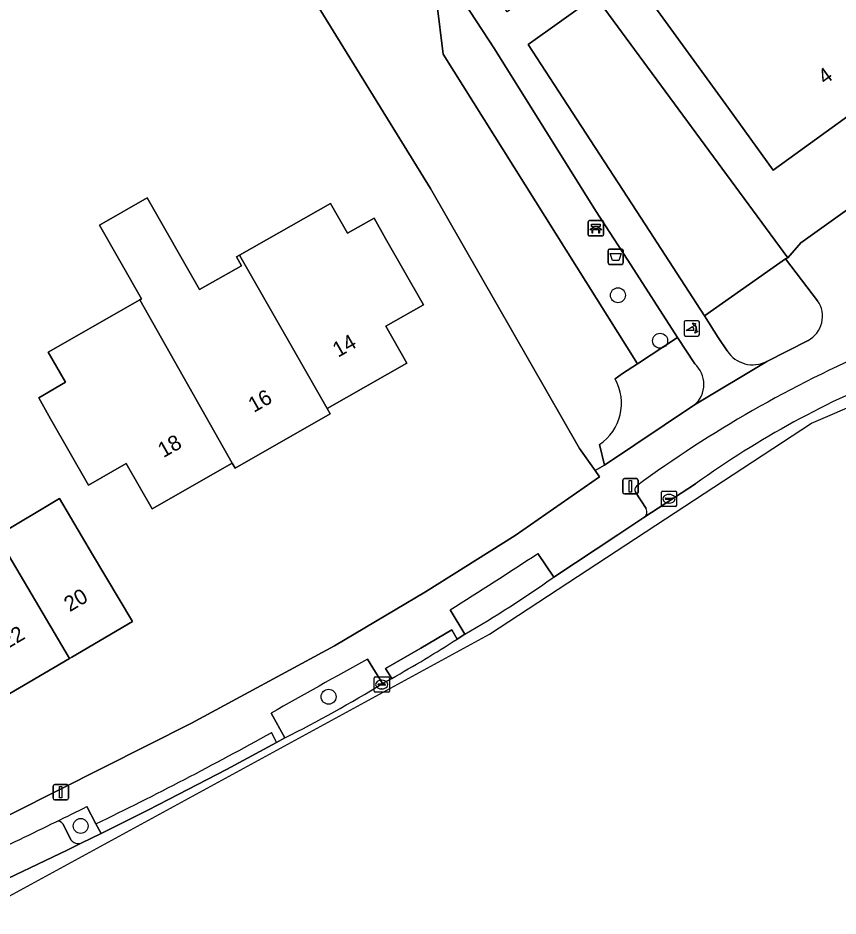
# Model space of a CAD drawing. Extents: x 159716 to 160783, y 383290 to 384031.
# Drawn here: x 160226.9 to 160280.5, y 383313.3 to 383372.1 of the extents above; entities that cross this region are included whole.
import ezdxf

# ---------------------------------------------------------------- set-up
doc = ezdxf.new("R2010")
doc.units = 0
for name, color, linetype in [('IMGEO_Afvalbak', 7, 'Continuous'), ('IMGEO_Bank', 7, 'Continuous'), ('IMGEO_Boom', 7, 'Continuous'), ('IMGEO_Erf', 7, 'Continuous'), ('IMGEO_Groenvoorziening', 7, 'Continuous'), ('IMGEO_Hek', 7, 'Continuous'), ('IMGEO_Kolk', 7, 'Continuous'), ('IMGEO_Lichtmast', 7, 'Continuous'), ('IMGEO_Pand', 7, 'Continuous'), ('IMGEO_Pand_nummerreeks', 7, 'Continuous'), ('IMGEO_Parkeervlak_open', 7, 'Continuous'), ('IMGEO_Poller', 7, 'Continuous'), ('IMGEO_Rijbaan_lokaal_gesloten', 7, 'Continuous'), ('IMGEO_Voetpad_gesloten', 7, 'Continuous'), ('IMGEO_Voetpad_open', 7, 'Continuous')]:
    doc.layers.add(name, color=color, linetype=linetype)

msp = doc.modelspace()

# ---------------------------------------------------------------- linework, layer by layer
at = {"layer": 'IMGEO_Afvalbak'}
for p, q in [((160265.478, 383356.048), (160265.478, 383356.848)), ((160265.478, 383356.848), (160265.478, 383356.048)), ((160265.578, 383356.948), (160266.368, 383356.948)), ((160266.368, 383356.948), (160265.578, 383356.948)), ((160266.468, 383356.848), (160266.468, 383356.048)), ((160266.468, 383356.048), (160266.468, 383356.848)), ((160266.368, 383355.948), (160265.578, 383355.948)), ((160265.578, 383355.948), (160266.368, 383355.948))]:
    msp.add_line(p, q, dxfattribs=at)
msp.add_lwpolyline([(160265.621, 383356.662), (160266.325, 383356.662), (160266.176, 383356.192), (160265.77, 383356.192), (160265.621, 383356.662)], dxfattribs=at)
for centre, start, end in [((160265.578, 383356.848), 90, 180), ((160265.578, 383356.848), 90, 180), ((160266.368, 383356.848), 0, 90), ((160266.368, 383356.848), 360, 90), ((160265.578, 383356.048), 180, 270), ((160265.578, 383356.048), 180, 270), ((160266.368, 383356.048), 270, 0), ((160266.368, 383356.048), 270, 0)]:
    msp.add_arc(centre, 0.1, start, end, dxfattribs=at)
at = {"layer": 'IMGEO_Bank'}
for p, q in [((160264.172, 383357.883), (160264.172, 383358.724)), ((160264.172, 383358.724), (160264.172, 383357.883)), ((160264.247, 383358.808), (160265.088, 383358.808)), ((160265.088, 383358.808), (160264.247, 383358.808)), ((160265.172, 383358.733), (160265.172, 383357.892)), ((160265.172, 383357.892), (160265.172, 383358.733)), ((160264.869, 383358.206), (160264.476, 383358.206)), ((160264.481, 383358.314), (160264.481, 383358.42)), ((160264.525, 383358.42), (160264.525, 383358.314)), ((160264.813, 383358.426), (160264.531, 383358.426)), ((160264.531, 383358.308), (160264.813, 383358.308)), ((160264.819, 383358.314), (160264.819, 383358.42)), ((160264.863, 383358.42), (160264.863, 383358.314)), ((160265.097, 383357.808), (160264.256, 383357.808)), ((160264.256, 383357.808), (160265.097, 383357.808))]:
    msp.add_line(p, q, dxfattribs=at)
for points in [[(160264.419, 383358.206), (160264.277, 383358.206), (160264.389, 383358.308), (160264.475, 383358.308)], [(160264.475, 383358.426), (160264.389, 383358.426), (160264.389, 383358.587), (160264.952, 383358.587), (160264.952, 383358.426), (160264.869, 383358.426)], [(160264.469, 383358.199), (160264.469, 383357.992), (160264.426, 383357.992), (160264.426, 383358.199)], [(160264.869, 383358.308), (160264.952, 383358.308), (160265.064, 383358.206), (160264.925, 383358.206)], [(160264.919, 383358.199), (160264.919, 383357.992), (160264.875, 383357.992), (160264.875, 383358.199)]]:
    msp.add_lwpolyline(points, dxfattribs=at)
for centre, radius, start, end in [((160264.25, 383358.73), 0.0779, 92.4484, 184.28452), ((160264.25, 383358.73), 0.0779, 92.4484, 184.28452), ((160265.094, 383358.73), 0.0779, 2.4484, 94.28452), ((160265.094, 383358.73), 0.0779, 2.4484, 94.28452), ((160264.419, 383358.199), 0.00671, 2.89567, 87.10433), ((160264.476, 383358.199), 0.00671, 92.89567, 177.10433), ((160264.474, 383358.419), 0.00671, 2.89567, 87.10433), ((160264.474, 383358.315), 0.00671, 272.89567, 357.10433), ((160264.531, 383358.419), 0.00671, 92.89567, 177.10433), ((160264.531, 383358.315), 0.00671, 182.89567, 267.10433), ((160264.813, 383358.419), 0.00671, 2.89567, 87.10433), ((160264.813, 383358.315), 0.00671, 272.89567, 357.10433), ((160264.87, 383358.419), 0.00671, 92.89567, 177.10433), ((160264.87, 383358.315), 0.00671, 182.89567, 267.10433), ((160264.868, 383358.199), 0.00671, 2.89567, 87.10433), ((160264.925, 383358.199), 0.00671, 92.89567, 177.10433), ((160264.25, 383357.886), 0.0779, 182.4484, 274.28452), ((160264.25, 383357.886), 0.0779, 182.4484, 274.28452), ((160265.094, 383357.886), 0.0779, 272.4484, 4.28452), ((160265.094, 383357.886), 0.0779, 272.4484, 4.28452)]:
    msp.add_arc(centre, radius, start, end, dxfattribs=at)
at = {"layer": 'IMGEO_Boom'}
for centre in [(160266.12, 383353.93), (160268.88, 383350.954), (160247.21, 383327.673), (160231.002, 383319.224)]:
    msp.add_circle(centre, 0.489, dxfattribs=at)
at = {"layer": 'IMGEO_Erf'}
for points in [[(160227.67, 383423.775), (160240.466, 383406.296), (160240.637, 383406.063), (160240.804, 383406.063), (160254.786, 383386.886), (160257.205, 383388.688), (160263.559, 383380.049), (160261.129, 383378.262), (160263.215, 383375.442), (160264.656, 383373.483), (160277.235, 383356.377), (160278.085, 383357.364), (160301.613, 383374.189), (160298.857, 383378.593), (160298.993, 383378.677), (160298.708, 383379.138), (160298.777, 383379.203), (160293.308, 383387.317), (160293.224, 383387.219), (160288.434, 383394.307), (160288.518, 383394.38), (160282.758, 383402.909), (160281.735, 383404.401), (160273.085, 383417.014)], [(160253.869, 383360.915), (160246.411, 383372.99), (160246.367, 383373.369), (160245.841, 383377.873), (160246.152, 383378.197), (160247.77, 383379.882), (160247.079, 383382.053), (160246.093, 383383.781), (160242.236, 383388.322), (160237.989, 383388.241), (160234.386, 383388.004), (160232.319, 383386.396), (160231.516, 383385.772), (160227.095, 383381.23), (160221.425, 383377.618)], [(160220.786, 383317.171), (160238.249, 383325.951), (160247.588, 383331.001), (160253.539, 383334.531), (160259.394, 383338.216), (160264.927, 383342.048), (160264.625, 383342.477), (160263.613, 383343.914), (160253.869, 383360.915)], [(160225.528, 383338.203), (160229.613, 383340.629), (160231.786, 383336.971), (160234.385, 383332.594), (160230.424, 383330.267), (160230.278, 383330.181), (160225.999, 383327.667)]]:
    msp.add_lwpolyline(points, dxfattribs=at)
for points in [[(160276.866, 383382.615), (160279.967, 383378.396), (160286.904, 383383.411), (160281.758, 383390.725), (160284.782, 383392.853), (160279.202, 383400.785), (160278.241, 383400.108), (160277.965, 383400.501), (160281.421, 383402.932), (160292.758, 383386.815), (160290.499, 383385.226), (160296.499, 383376.697), (160294.864, 383375.546), (160286.427, 383369.46), (160276.268, 383362.116), (160273.339, 383366.168), (160266.797, 383375.214)], [(160228.875, 383350.215), (160234.87, 383353.64), (160234.976, 383353.701), (160232.223, 383358.521), (160235.35, 383360.307), (160238.764, 383354.316), (160241.52, 383355.86), (160241.192, 383356.434), (160241.382, 383356.543), (160247.326, 383359.938), (160248.443, 383357.981), (160250.178, 383358.972), (160250.933, 383357.651), (160253.413, 383353.309), (160250.943, 383351.898), (160252.314, 383349.497), (160247.122, 383346.531), (160247.321, 383346.182), (160241.094, 383342.625), (160240.912, 383342.942), (160235.683, 383339.955), (160233.986, 383342.926), (160231.509, 383341.511), (160229.029, 383345.853), (160228.263, 383347.225), (160230.003, 383348.242)]]:
    msp.add_lwpolyline(points, close=True, dxfattribs=at)
at = {"layer": 'IMGEO_Groenvoorziening'}
for points in [[(160254.708, 383369.694), (160254.282, 383373.047), (160251.744, 383379.701), (160245.479, 383389.302), (160243.894, 383391.792), (160237.989, 383388.241), (160242.236, 383388.322), (160246.093, 383383.781), (160247.079, 383382.053), (160247.77, 383379.882), (160246.152, 383378.197), (160245.841, 383377.873), (160246.367, 383373.369), (160246.411, 383372.99), (160253.869, 383360.915), (160263.613, 383343.914), (160264.625, 383342.477), (160265.239, 383342.812), (160264.913, 383344.162)], [(160265.943, 383348.461), (160266.43, 383348.804), (160267.39, 383349.441), (160254.708, 383369.694)], [(160277.076, 383356.305), (160271.787, 383352.588), (160272.679, 383351.167), (160273.26, 383350.291)], [(160279.17, 383353.567), (160277.076, 383356.305)], [(160271.14, 383349.452), (160270.005, 383351.176), (160267.39, 383349.441), (160266.43, 383348.804), (160265.943, 383348.461)], [(160275.855, 383349.608), (160278.552, 383350.981)], [(160264.913, 383344.162), (160265.239, 383342.812), (160271.127, 383346.754)], [(160261.925, 383335.492), (160260.888, 383337.04)], [(160255.152, 383333.352), (160256.103, 383331.768)], [(160250.721, 383328.544), (160249.756, 383330.133)], [(160243.444, 383326.606), (160244.338, 383324.977)], [(160232.002, 383319.363), (160231.409, 383320.493)], [(160229.833, 383319.362), (160230.372, 383318.302)], [(160231.026, 383318.088), (160232.332, 383318.736), (160232.002, 383319.363)]]:
    msp.add_lwpolyline(points, dxfattribs=at)
for points in [[(160258.049, 383370.039), (160256.068, 383373.074), (160251.744, 383379.701), (160254.282, 383373.047), (160254.708, 383369.694), (160267.39, 383349.441), (160270.005, 383351.176), (160266.779, 383356.229), (160264.644, 383359.466)], [(160264.656, 383373.483), (160260.256, 383370.336), (160261.955, 383367.722), (160267.93, 383358.532), (160271.787, 383352.588), (160277.076, 383356.305), (160277.235, 383356.377)]]:
    msp.add_lwpolyline(points, close=True, dxfattribs=at)
for centre, radius, start, end in [((160277.727, 383352.545), 1.768, 297.7993, 35.31987), ((160274.932, 383351.373), 1.992, 212.90857, 297.59995), ((160269.937, 383348.109), 1.804, 311.30727, 48.14059), ((160263.067, 383346.877), 3.283, 304.20523, 28.84766), ((160263.067, 383346.877), 3.283, 304.20523, 28.84766), ((159967.347, 383787.283), 537.48, 302.37579, 303.10274), ((160217.911, 383397.889), 76.359, 300.01094, 305.1985), ((160693.215, 382529.098), 915.594, 118.969215, 119.421688), ((160208.291, 383396.976), 80.519, 296.59524, 301.80014), ((160093.401, 383596.624), 308.698, 296.13983, 296.55552), ((160229.544, 383319.2), 0.331, 29.3252, 115.40747), ((160230.874, 383318.73), 0.66, 220.4405, 283.32154)]:
    msp.add_arc(centre, radius, start, end, dxfattribs=at)
at = {"layer": 'IMGEO_Hek'}
msp.add_lwpolyline([(160246.367, 383373.369), (160246.411, 383372.99), (160253.869, 383360.915)], dxfattribs=at)
at = {"layer": 'IMGEO_Kolk'}
for p, q in [((160269.034, 383341.121), (160269.886, 383341.121)), ((160268.959, 383340.195), (160268.959, 383341.047)), ((160269.218, 383340.615), (160269.218, 383340.627)), ((160269.656, 383340.578), (160269.258, 383340.578)), ((160269.261, 383340.664), (160269.659, 383340.664)), ((160269.447, 383340.901), (160269.472, 383340.901)), ((160269.702, 383340.627), (160269.702, 383340.615)), ((160269.96, 383341.047), (160269.96, 383340.195)), ((160269.886, 383340.121), (160269.034, 383340.121)), ((160269.47, 383340.341), (160269.445, 383340.341)), ((160250.178, 383328.045), (160250.178, 383328.897)), ((160250.253, 383328.971), (160251.105, 383328.971)), ((160251.179, 383328.897), (160251.179, 383328.045)), ((160250.437, 383328.465), (160250.437, 383328.477)), ((160250.875, 383328.428), (160250.477, 383328.428)), ((160250.48, 383328.514), (160250.878, 383328.514)), ((160250.689, 383328.191), (160250.664, 383328.191)), ((160250.666, 383328.751), (160250.691, 383328.751)), ((160250.921, 383328.477), (160250.921, 383328.465)), ((160251.105, 383327.971), (160250.253, 383327.971))]:
    msp.add_line(p, q, dxfattribs=at)
for points in [[(160269.034, 383341.121), (160269.886, 383341.121)], [(160268.959, 383340.195), (160268.959, 383341.047)], [(160269.96, 383341.047), (160269.96, 383340.195)], [(160269.886, 383340.121), (160269.034, 383340.121)], [(160250.178, 383328.045), (160250.178, 383328.897)], [(160250.253, 383328.971), (160251.105, 383328.971)], [(160251.179, 383328.897), (160251.179, 383328.045)], [(160251.105, 383327.971), (160250.253, 383327.971)]]:
    msp.add_lwpolyline(points, dxfattribs=at)
for centre, radius, start, end in [((160269.036, 383341.045), 0.0765, 91.55205, 178.44795), ((160269.036, 383341.045), 0.0765, 91.55205, 178.44795), ((160269.884, 383341.045), 0.0765, 1.55205, 88.44795), ((160269.884, 383341.045), 0.0765, 1.55205, 88.44795), ((160269.258, 383340.624), 0.0403, 85.87752, 175.75265), ((160269.255, 383340.614), 0.0366, 178.93798, 274.71019), ((160269.659, 383340.621), 0.043, 264.86636, 352.45326), ((160269.663, 383340.626), 0.0386, 1.73085, 96.63898), ((160269.036, 383340.197), 0.0765, 181.55205, 268.44795), ((160269.036, 383340.197), 0.0765, 181.55205, 268.44795), ((160269.884, 383340.197), 0.0765, 271.55205, 358.44795), ((160269.884, 383340.197), 0.0765, 271.55205, 358.44795), ((160250.255, 383328.895), 0.0765, 91.55205, 178.44795), ((160250.255, 383328.895), 0.0765, 91.55205, 178.44795), ((160251.103, 383328.895), 0.0765, 1.55205, 88.44795), ((160251.103, 383328.895), 0.0765, 1.55205, 88.44795), ((160250.477, 383328.474), 0.0403, 85.87752, 175.75265), ((160250.474, 383328.464), 0.0366, 178.93798, 274.71019), ((160250.878, 383328.471), 0.043, 264.86636, 352.45326), ((160250.882, 383328.476), 0.0386, 1.73085, 96.63898), ((160250.255, 383328.047), 0.0765, 181.55205, 268.44795), ((160250.255, 383328.047), 0.0765, 181.55205, 268.44795), ((160251.103, 383328.047), 0.0765, 271.55205, 358.44795), ((160251.103, 383328.047), 0.0765, 271.55205, 358.44795)]:
    msp.add_arc(centre, radius, start, end, dxfattribs=at)
for centre, major_axis, ratio, start_param, end_param in [((160269.446, 383340.621), (-0.387, 0.002), 0.722429, 4.712389, 7.853982), ((160269.471, 383340.621), (-0.39, 0.002), 0.717154, 1.570796, 4.712389), ((160250.665, 383328.471), (-0.387, 0.002), 0.722429, 4.712389, 7.853982), ((160250.69, 383328.471), (-0.39, 0.002), 0.717154, 1.570796, 4.712389)]:
    msp.add_ellipse(centre, major_axis=major_axis, ratio=ratio, start_param=start_param, end_param=end_param, dxfattribs=at)
at = {"layer": 'IMGEO_Lichtmast'}
for p, q in [((160266.443, 383341.038), (160266.443, 383341.838)), ((160266.443, 383341.838), (160266.443, 383341.038)), ((160266.543, 383341.938), (160267.333, 383341.938)), ((160267.333, 383341.938), (160266.543, 383341.938)), ((160267.433, 383341.838), (160267.433, 383341.038)), ((160267.433, 383341.038), (160267.433, 383341.838)), ((160267.333, 383340.938), (160266.543, 383340.938)), ((160266.543, 383340.938), (160267.333, 383340.938)), ((160229.207, 383321.031), (160229.207, 383321.831)), ((160229.207, 383321.831), (160229.207, 383321.031)), ((160229.307, 383321.931), (160230.097, 383321.931)), ((160230.097, 383321.931), (160229.307, 383321.931)), ((160230.197, 383321.831), (160230.197, 383321.031)), ((160230.197, 383321.031), (160230.197, 383321.831)), ((160230.097, 383320.931), (160229.307, 383320.931)), ((160229.307, 383320.931), (160230.097, 383320.931))]:
    msp.add_line(p, q, dxfattribs=at)
for points in [[(160266.863, 383341.813), (160267.013, 383341.813), (160267.013, 383341.063), (160266.863, 383341.063), (160266.863, 383341.813)], [(160229.627, 383321.806), (160229.777, 383321.806), (160229.777, 383321.056), (160229.627, 383321.056), (160229.627, 383321.806)]]:
    msp.add_lwpolyline(points, dxfattribs=at)
for centre, start, end in [((160266.543, 383341.838), 90, 180), ((160266.543, 383341.838), 90, 180), ((160267.333, 383341.838), 0, 90), ((160267.333, 383341.838), 360, 90), ((160266.543, 383341.038), 180, 270), ((160266.543, 383341.038), 180, 270), ((160267.333, 383341.038), 270, 0), ((160267.333, 383341.038), 270, 0), ((160229.307, 383321.831), 90, 180), ((160229.307, 383321.831), 90, 180), ((160230.097, 383321.831), 0, 90), ((160230.097, 383321.831), 360, 90), ((160229.307, 383321.031), 180, 270), ((160229.307, 383321.031), 180, 270), ((160230.097, 383321.031), 270, 0), ((160230.097, 383321.031), 270, 0)]:
    msp.add_arc(centre, 0.1, start, end, dxfattribs=at)
at = {"layer": 'IMGEO_Pand'}
for points in [[(160286.427, 383369.46), (160279.967, 383378.396), (160276.866, 383382.615), (160266.797, 383375.214), (160273.339, 383366.168), (160276.268, 383362.116)], [(160234.87, 383353.64), (160240.912, 383342.942), (160241.094, 383342.625), (160247.321, 383346.182), (160247.122, 383346.531), (160241.382, 383356.543), (160241.192, 383356.434), (160241.52, 383355.86), (160238.764, 383354.316), (160235.35, 383360.307), (160232.223, 383358.521), (160234.976, 383353.701)], [(160241.382, 383356.543), (160247.122, 383346.531), (160252.314, 383349.497), (160250.943, 383351.898), (160253.413, 383353.309), (160250.933, 383357.651), (160250.178, 383358.972), (160248.443, 383357.981), (160247.326, 383359.938)], [(160234.87, 383353.64), (160228.875, 383350.215), (160230.003, 383348.242), (160228.263, 383347.225), (160229.029, 383345.853), (160231.509, 383341.511), (160233.986, 383342.926), (160235.683, 383339.955), (160240.912, 383342.942)], [(160231.786, 383336.971), (160229.613, 383340.629), (160225.528, 383338.203), (160230.278, 383330.181), (160230.424, 383330.267), (160234.385, 383332.594)], [(160225.528, 383338.203), (160221.281, 383335.681), (160225.999, 383327.667), (160230.278, 383330.181)]]:
    msp.add_lwpolyline(points, close=True, dxfattribs=at)
at = {"layer": 'IMGEO_Parkeervlak_open'}
for points in [[(160267.821, 383339.393), (160271.201, 383341.604)], [(160267.274, 383341.046), (160267.962, 383339.979)], [(160230.372, 383318.302), (160229.833, 383319.362)], [(160224.805, 383315.104), (160230.117, 383317.636), (160231.026, 383318.088)]]:
    msp.add_lwpolyline(points, dxfattribs=at)
for centre, radius, start, end in [((160314.635, 383277.004), 79.947, 113.28992, 126.27687), ((160307.062, 383291.722), 61.434, 111.54826, 125.71311), ((160267.538, 383341.218), 0.315, 131.05699, 213.07524), ((160267.55, 383339.768), 0.463, 305.83942, 27.10255), ((160040.618, 383706.18), 430.304, 295.31731, 296.02244), ((160229.544, 383319.2), 0.331, 29.3252, 115.40747), ((160230.874, 383318.73), 0.66, 220.4405, 283.32154)]:
    msp.add_arc(centre, radius, start, end, dxfattribs=at)
at = {"layer": 'IMGEO_Poller'}
for p, q in [((160270.449, 383352.165), (160270.449, 383351.358)), ((160270.449, 383352.165), (160270.449, 383351.358)), ((160271.351, 383352.26), (160270.543, 383352.26)), ((160271.351, 383352.26), (160270.543, 383352.26)), ((160271.445, 383351.358), (160271.445, 383352.165)), ((160271.445, 383351.358), (160271.445, 383352.165)), ((160270.543, 383351.263), (160271.351, 383351.263)), ((160270.543, 383351.263), (160271.351, 383351.263))]:
    msp.add_line(p, q, dxfattribs=at)
for points in [[(160271.084, 383351.616), (160270.571, 383351.616), (160271.001, 383351.891)], [(160271.128, 383351.989), (160271.116, 383351.916), (160270.991, 383352.121)], [(160270.991, 383352.121), (160271.222, 383352.055), (160271.151, 383352.023)], [(160271.144, 383351.444), (160271.21, 383351.675), (160271.24, 383351.607)], [(160271.276, 383351.58), (160271.348, 383351.569), (160271.144, 383351.444)]]:
    msp.add_lwpolyline(points, dxfattribs=at)
for centre, radius, start, end in [((160270.543, 383352.165), 0.0946, 90, 180), ((160270.543, 383352.165), 0.0946, 90, 180), ((160270.756, 383351.666), 0.332, 351.32473, 42.4854), ((160270.77, 383351.676), 0.476, 351.75274, 41.16905), ((160270.77, 383351.676), 0.516, 349.35686, 42.29123), ((160271.351, 383352.165), 0.0946, 0, 90), ((160271.351, 383352.165), 0.0946, 0, 90), ((160270.543, 383351.358), 0.0946, 180, 270), ((160270.543, 383351.358), 0.0946, 180, 270), ((160271.351, 383351.358), 0.0946, 270, 0), ((160271.351, 383351.358), 0.0946, 270, 0)]:
    msp.add_arc(centre, radius, start, end, dxfattribs=at)
at = {"layer": 'IMGEO_Rijbaan_lokaal_gesloten'}
for points in [[(160223.911, 383313.333), (160257.736, 383331.761), (160278.765, 383345.555), (160292.227, 383351.338)], [(160271.201, 383341.604), (160267.821, 383339.393), (160266.116, 383338.269), (160261.925, 383335.492)], [(160256.103, 383331.768), (160255.617, 383331.449)], [(160251.331, 383328.877), (160250.721, 383328.544)], [(160244.338, 383324.977), (160243.812, 383324.692), (160240.543, 383322.924), (160236.749, 383320.956), (160235.382, 383320.252), (160232.332, 383318.736), (160231.026, 383318.088), (160230.117, 383317.636), (160224.805, 383315.104), (160223.411, 383314.464), (160223.911, 383313.333)]]:
    msp.add_lwpolyline(points, dxfattribs=at)
for centre, radius, start, end in [((160307.062, 383291.722), 61.434, 111.54826, 125.71311), ((160217.911, 383397.889), 76.359, 300.01094, 305.1985), ((160218.141, 383389.043), 68.713, 298.88326, 303.05211), ((160208.291, 383396.976), 80.519, 296.59524, 301.80014)]:
    msp.add_arc(centre, radius, start, end, dxfattribs=at)
at = {"layer": 'IMGEO_Voetpad_gesloten'}
for points in [[(160255.617, 383331.449), (160255.254, 383332.041), (160253.246, 383330.843), (160250.93, 383329.512), (160251.331, 383328.877)], [(160243.812, 383324.692), (160243.487, 383325.339)], [(160232.002, 383319.363), (160232.332, 383318.736), (160235.382, 383320.252), (160236.749, 383320.956), (160240.543, 383322.924), (160243.812, 383324.692)]]:
    msp.add_lwpolyline(points, dxfattribs=at)
for centre, radius, start, end in [((160218.141, 383389.043), 68.713, 298.88326, 303.05211), ((160133.91, 383521.906), 225.046, 295.84103, 299.13767)]:
    msp.add_arc(centre, radius, start, end, dxfattribs=at)
at = {"layer": 'IMGEO_Voetpad_open'}
for points in [[(160251.158, 383384.426), (160245.011, 383393.939), (160239.529, 383402.424), (160235.736, 383400.289), (160239.541, 383398.629), (160243.894, 383391.792), (160245.479, 383389.302), (160251.744, 383379.701), (160256.068, 383373.074), (160258.049, 383370.039), (160264.644, 383359.466), (160266.779, 383356.229), (160270.005, 383351.176), (160271.14, 383349.452)], [(160273.26, 383350.291), (160272.679, 383351.167), (160271.787, 383352.588), (160267.93, 383358.532), (160261.955, 383367.722), (160260.256, 383370.336), (160264.656, 383373.483), (160263.215, 383375.442), (160259.195, 383372.68), (160258.886, 383372.468), (160251.158, 383384.426)], [(160303.615, 383368.221), (160304.778, 383375.164), (160301.613, 383374.189), (160278.085, 383357.364), (160277.235, 383356.377), (160277.076, 383356.305), (160279.17, 383353.567)], [(160278.552, 383350.981), (160275.855, 383349.608), (160271.127, 383346.754), (160265.239, 383342.812), (160264.625, 383342.477), (160264.927, 383342.048), (160259.394, 383338.216), (160253.539, 383334.531), (160247.588, 383331.001), (160238.249, 383325.951), (160220.786, 383317.171)], [(160271.127, 383346.754), (160275.855, 383349.608)], [(160267.962, 383339.979), (160267.274, 383341.046)], [(160260.888, 383337.04), (160261.925, 383335.492), (160266.116, 383338.269), (160267.821, 383339.393)], [(160249.756, 383330.133), (160250.721, 383328.544), (160251.331, 383328.877), (160250.93, 383329.512), (160253.246, 383330.843), (160255.254, 383332.041), (160255.617, 383331.449), (160256.103, 383331.768), (160255.152, 383333.352)], [(160243.487, 383325.339), (160243.812, 383324.692), (160244.338, 383324.977), (160243.444, 383326.606)], [(160231.409, 383320.493), (160232.002, 383319.363)]]:
    msp.add_lwpolyline(points, dxfattribs=at)
for centre, radius, start, end in [((160277.727, 383352.545), 1.768, 297.7993, 35.31987), ((160314.635, 383277.004), 79.947, 113.28992, 126.27687), ((160274.932, 383351.373), 1.992, 212.90857, 297.59995), ((160269.937, 383348.109), 1.804, 311.30727, 48.14059), ((160267.538, 383341.218), 0.315, 131.05699, 213.07524), ((160267.55, 383339.768), 0.463, 305.83942, 27.10255), ((159967.347, 383787.283), 537.48, 302.37579, 303.10274), ((160693.215, 382529.098), 915.594, 118.969215, 119.421688), ((160133.91, 383521.906), 225.046, 295.84103, 299.13767), ((160093.401, 383596.624), 308.698, 296.13983, 296.55552), ((160040.618, 383706.18), 430.304, 295.31731, 296.02244)]:
    msp.add_arc(centre, radius, start, end, dxfattribs=at)

# ---------------------------------------------------------------- texts
at = {"layer": 'IMGEO_Pand_nummerreeks'}
for s, rotation, p in [('4', 35.8637, (160279.648, 383367.668)), ('14', 29.73775, (160247.83, 383349.837)), ('16', 29.73596, (160242.319, 383346.227)), ('18', 29.73662, (160236.412, 383343.274)), ('20', 30.69908, (160230.289, 383333.198)), ('22', 30.69908, (160226.171, 383330.753))]:
    msp.add_text(s, height=1, rotation=rotation, dxfattribs=at).set_placement(p)

doc.saveas('drawing.dxf')
